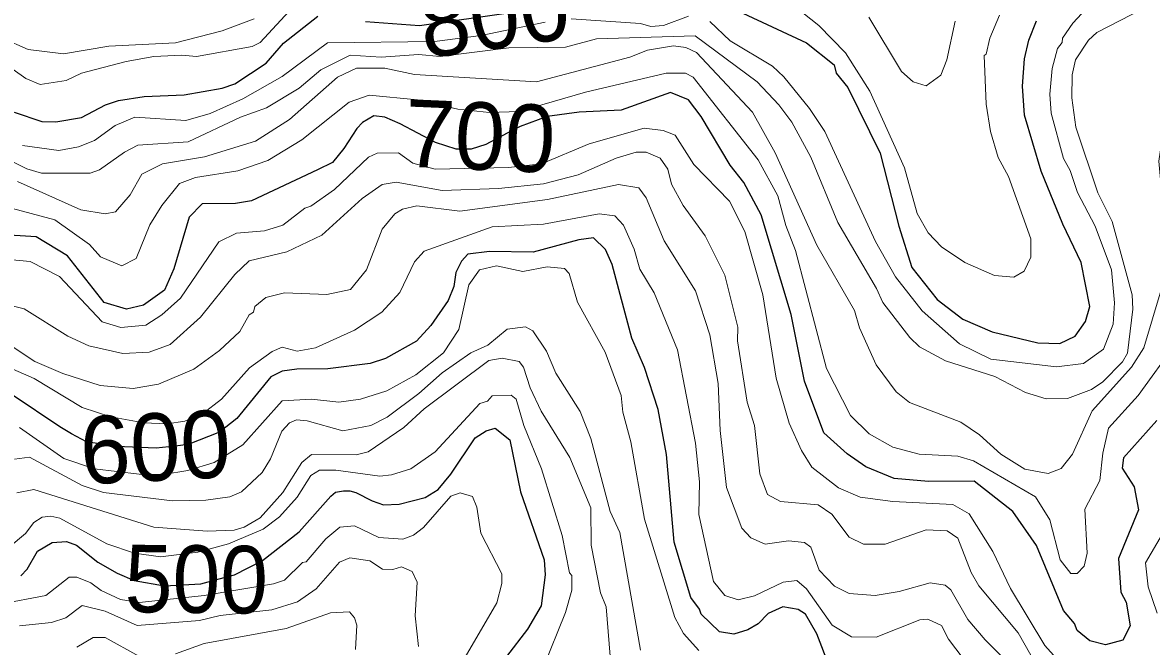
# Model space of a CAD drawing. Extents: x 673.3 to 698.5, y 6984.3 to 7012.3.
# Drawn here: x 685.086 to 686.424, y 6995.626 to 6996.366 of the extents above; entities that cross this region are included whole.
import ezdxf
from ezdxf.enums import TextEntityAlignment as Align

# ---------------------------------------------------------------- set-up
doc = ezdxf.new("R2010")
doc.units = 0
doc.header["$LTSCALE"] = 0.032
doc.layers.add('1', color=7, linetype='Continuous', lineweight=25)
doc.layers.add('2', color=7, linetype='Continuous', lineweight=13)
doc.layers.add('61', color=7, linetype='Continuous')

msp = doc.modelspace()

# ---------------------------------------------------------------- linework, layer by layer
at = {"layer": '1'}
for points in [[(685.4922, 6996.3671), (685.5564, 6996.3621), (685.6647, 6996.3776)], [(685.0759, 6996.2593), (685.1086, 6996.2483), (685.1252, 6996.2481), (685.1558, 6996.2531), (685.1842, 6996.2681), (685.1997, 6996.2734), (685.2301, 6996.2782), (685.2773, 6996.28), (685.3225, 6996.2878), (685.3375, 6996.2931), (685.3748, 6996.3177), (685.3951, 6996.3411), (685.436, 6996.3734)], [(685.9398, 6996.377), (686.0151, 6996.3416), (686.0478, 6996.3157), (686.0505, 6996.3059), (686.0643, 6996.2887), (686.1025, 6996.2109), (686.1246, 6996.1243), (686.1401, 6996.0753), (686.1699, 6996.0374), (686.2006, 6996.0142), (686.2353, 6995.999), (686.2895, 6995.9858), (686.3154, 6995.9852), (686.3338, 6995.994), (686.346, 6996.0114), (686.3509, 6996.029), (686.3407, 6996.0812), (686.3189, 6996.1266), (686.2932, 6996.1894), (686.2737, 6996.2559), (686.2712, 6996.2903), (686.2736, 6996.3227), (686.2788, 6996.3449), (686.2878, 6996.3676)], [(686.4304, 6995.8937), (686.3909, 6995.8495), (686.3893, 6995.8372), (686.4037, 6995.8154), (686.4089, 6995.7881), (686.3852, 6995.7302), (686.3877, 6995.6904), (686.394, 6995.6783), (686.399, 6995.6506), (686.3901, 6995.6335), (686.3698, 6995.6277), (686.3511, 6995.6325), (686.3361, 6995.6449), (686.3328, 6995.653), (686.3199, 6995.6685), (686.2878, 6995.7457), (686.2599, 6995.7861), (686.2138, 6995.8221), (686.1596, 6995.8214), (686.1189, 6995.825), (686.0856, 6995.8389), (686.0634, 6995.8542), (686.0359, 6995.8792), (686.0126, 6995.9404), (685.9968, 6996.0197), (685.9616, 6996.1376), (685.9407, 6996.1762), (685.9246, 6996.1966), (685.8902, 6996.2544), (685.8753, 6996.2741), (685.8539, 6996.2829), (685.7953, 6996.2619), (685.7456, 6996.2594), (685.7079, 6996.2543), (685.6758, 6996.2426), (685.6521, 6996.2301), (685.635, 6996.2211), (685.6175, 6996.2156), (685.5997, 6996.2156), (685.5752, 6996.2234), (685.5333, 6996.2456), (685.5152, 6996.2535), (685.5024, 6996.2552), (685.4889, 6996.2474), (685.4821, 6996.2402), (685.4668, 6996.2165), (685.4532, 6996.1999), (685.4356, 6996.1912), (685.3571, 6996.1544), (685.3382, 6996.1512), (685.2986, 6996.1508), (685.2834, 6996.1348), (685.2653, 6996.0736), (685.2539, 6996.0486), (685.2291, 6996.0308), (685.2089, 6996.0259), (685.1824, 6996.0339), (685.1392, 6996.0892), (685.102, 6996.1118), (685.006, 6996.1177)], [(686.0423, 6995.6017), (686.0276, 6995.6408), (686.0141, 6995.6644), (686.0052, 6995.6697), (685.9871, 6995.6728), (685.9699, 6995.6649), (685.958, 6995.6528), (685.9457, 6995.6456), (685.9292, 6995.6406), (685.9121, 6995.6434), (685.8901, 6995.6642), (685.8885, 6995.6703), (685.8782, 6995.684), (685.8583, 6995.7496), (685.8492, 6995.8537), (685.8393, 6995.9068), (685.8231, 6995.9568), (685.8081, 6995.9916), (685.7849, 6996.0789), (685.7768, 6996.0966), (685.7627, 6996.1103), (685.7451, 6996.108), (685.691, 6996.0933), (685.6395, 6996.0941), (685.6137, 6996.091), (685.6063, 6996.0829), (685.5995, 6996.0692), (685.5969, 6996.0529), (685.5902, 6996.0361), (685.5699, 6996.0067), (685.5527, 6995.9881), (685.5161, 6995.9673), (685.4978, 6995.9615), (685.4477, 6995.955), (685.411, 6995.9549), (685.3934, 6995.9524), (685.3803, 6995.9458), (685.3397, 6995.8964)], [(685.3397, 6995.8964), (685.3193, 6995.88), (685.2821, 6995.8653), (685.2667, 6995.8636), (685.2443, 6995.8612), (685.197, 6995.8632), (685.1617, 6995.8687), (685.1438, 6995.878), (685.1302, 6995.8864), (685.0735, 6995.9245)], [(685.0838, 6995.7098), (685.0911, 6995.7178), (685.1034, 6995.739), (685.121, 6995.7494), (685.1378, 6995.7503), (685.1497, 6995.7461), (685.1751, 6995.7261), (685.1981, 6995.713), (685.2183, 6995.7043), (685.2541, 6995.6979), (685.2972, 6995.7001), (685.3172, 6995.7056), (685.3371, 6995.711), (685.3702, 6995.728), (685.4138, 6995.7618), (685.4511, 6995.8041), (685.4568, 6995.809), (685.4663, 6995.8106), (685.4737, 6995.8105), (685.4811, 6995.8085), (685.5001, 6995.7985), (685.5138, 6995.7937), (685.5323, 6995.7948), (685.563, 6995.8027), (685.5785, 6995.8122), (685.5936, 6995.8302), (685.6222, 6995.8733), (685.6354, 6995.8817), (685.646, 6995.8846), (685.6636, 6995.8708), (685.6761, 6995.8092), (685.7043, 6995.7285), (685.7052, 6995.7109), (685.7008, 6995.6741), (685.6844, 6995.6464), (685.6594, 6995.6141)]]:
    msp.add_lwpolyline(points, dxfattribs=at)
at = {"layer": '2'}
for points in [[(686.368, 6996.4055), (686.331, 6996.3648), (686.3185, 6996.3471), (686.3184, 6996.3421), (686.3128, 6996.3351), (686.3063, 6996.3111), (686.3037, 6996.281), (686.3053, 6996.2581), (686.3199, 6996.2044), (686.3276, 6996.1904), (686.3366, 6996.1644), (686.3574, 6996.1243), (686.3769, 6996.0724), (686.3802, 6996.0333), (686.3787, 6996.0082), (686.3672, 6995.9786), (686.3434, 6995.9613), (686.3116, 6995.9574), (686.2337, 6995.9665), (686.1964, 6995.9846), (686.1522, 6996.0241), (686.1205, 6996.0644), (686.097, 6996.1061), (686.0368, 6996.2364), (686.0187, 6996.2638), (685.9882, 6996.3013), (685.9748, 6996.314), (685.9245, 6996.344), (685.9006, 6996.3669)], [(686.4003, 6995.9572), (686.4149, 6995.9801), (686.4447, 6996.0793), (686.4463, 6996.1307), (686.4359, 6996.1667), (686.4328, 6996.2013), (686.4433, 6996.2704), (686.4602, 6996.3363), (686.4583, 6996.3919)], [(685.032, 6996.3399), (685.0897, 6996.2992), (685.1066, 6996.2921), (685.1375, 6996.2972), (685.1558, 6996.3059), (685.2086, 6996.3196), (685.2416, 6996.3254), (685.2747, 6996.3271), (685.292, 6996.3255), (685.358, 6996.3373), (685.3677, 6996.3422), (685.4066, 6996.3842)], [(685.0523, 6996.2117), (685.091, 6996.1924), (685.1081, 6996.187), (685.1658, 6996.187), (685.1772, 6996.1909), (685.2068, 6996.2122), (685.2223, 6996.2203), (685.2822, 6996.2244), (685.3442, 6996.2536), (685.3751, 6996.2646), (685.4139, 6996.2879), (685.4394, 6996.3095), (685.4742, 6996.327), (685.5111, 6996.3247), (685.5552, 6996.3279), (685.5809, 6996.3255), (685.6623, 6996.3356), (685.7294, 6996.3367), (685.7662, 6996.3465), (685.8833, 6996.3498), (685.9566, 6996.2954), (685.9824, 6996.2681), (685.9977, 6996.2478), (686.0202, 6996.206), (686.0523, 6996.1286), (686.098, 6996.0504), (686.1055, 6996.0336), (686.1378, 6995.9923), (686.1493, 6995.9814), (686.1799, 6995.9648), (686.2384, 6995.946), (686.2747, 6995.927), (686.2993, 6995.9195), (686.3247, 6995.9198), (686.3529, 6995.9306), (686.3665, 6995.9396), (686.3896, 6995.9634), (686.3958, 6995.9739), (686.4022, 6996.0259), (686.4014, 6996.0428), (686.3774, 6996.1298), (686.3606, 6996.1638), (686.3346, 6996.2418), (686.3298, 6996.2764), (686.3299, 6996.3037), (686.334, 6996.3216), (686.3495, 6996.345), (686.3594, 6996.3541), (686.414, 6996.3819)], [(685.9992, 6996.3864), (686.0299, 6996.3622), (686.0612, 6996.33), (686.0902, 6996.2842), (686.1314, 6996.1933), (686.1463, 6996.1395), (686.1595, 6996.1164), (686.1751, 6996.0997), (686.203, 6996.0813), (686.238, 6996.0658), (686.2608, 6996.064), (686.2733, 6996.0711), (686.2809, 6996.0877), (686.2809, 6996.1094), (686.2547, 6996.1832), (686.2423, 6996.2057), (686.2333, 6996.2367), (686.2281, 6996.269), (686.2256, 6996.3267), (686.2281, 6996.3284), (686.2325, 6996.3474), (686.2439, 6996.3746)], [(685.3604, 6996.3701), (685.3225, 6996.3558), (685.267, 6996.3416), (685.188, 6996.3376), (685.1342, 6996.3286), (685.0926, 6996.3337), (685.062, 6996.3471)], [(685.7053, 6996.366), (685.6296, 6996.3503), (685.5743, 6996.3434), (685.4473, 6996.3418), (685.3935, 6996.3019), (685.3471, 6996.2754), (685.3082, 6996.2579), (685.2795, 6996.2497), (685.2188, 6996.2536), (685.1955, 6996.2436), (685.1713, 6996.2258), (685.1523, 6996.2183), (685.1288, 6996.2139)], [(685.8754, 6996.3734), (685.8456, 6996.3624), (685.8306, 6996.3612), (685.8184, 6996.3645), (685.7363, 6996.3702)], [(686.1915, 6996.3672), (686.1816, 6996.3216), (686.1746, 6996.3035), (686.1571, 6996.2905), (686.1417, 6996.2953), (686.1276, 6996.3078), (686.0892, 6996.372)], [(686.6971, 6996.3762), (686.6772, 6996.3639), (686.6595, 6996.3589), (686.6255, 6996.3646), (686.5817, 6996.3669), (686.5308, 6996.3614), (686.5133, 6996.3516), (686.5163, 6996.2464), (686.5131, 6996.2144), (686.5244, 6996.1405), (686.5217, 6996.1051), (686.5073, 6996.0722), (686.4531, 6995.9852), (686.4084, 6995.9237), (686.373, 6995.8848), (686.3664, 6995.8552), (686.363, 6995.8226), (686.3453, 6995.7886), (686.3477, 6995.7367)], [(685.0799, 6996.1773), (685.1551, 6996.1437), (685.1837, 6996.139), (685.1959, 6996.1414), (685.2135, 6996.1616), (685.2271, 6996.1859), (685.2517, 6996.1983), (685.3014, 6996.2067), (685.3621, 6996.2251), (685.4022, 6996.2506), (685.4592, 6996.3009), (685.4816, 6996.3116), (685.5154, 6996.3115), (685.5506, 6996.3043), (685.6949, 6996.2953), (685.8056, 6996.3246), (685.8268, 6996.3328), (685.8573, 6996.3383), (685.8721, 6996.336), (685.8848, 6996.3303), (685.9511, 6996.2594), (685.9779, 6996.2114), (686.0276, 6996.1017), (686.072, 6996.0243), (686.0781, 6996.0037), (686.0977, 6995.96), (686.1216, 6995.9278), (686.1371, 6995.9153), (686.1982, 6995.892), (686.2204, 6995.8768), (686.2457, 6995.854), (686.2738, 6995.8362), (686.3015, 6995.8311), (686.3172, 6995.8371), (686.3306, 6995.854), (686.3537, 6995.9055), (686.4003, 6995.9572)], [(686.3477, 6995.7367), (686.3443, 6995.7212), (686.3361, 6995.7123), (686.3287, 6995.7125), (686.316, 6995.7286), (686.3036, 6995.776), (686.2866, 6995.8033), (686.2132, 6995.8461), (686.1946, 6995.8514), (686.1487, 6995.854), (686.1175, 6995.8623), (686.0893, 6995.8779), (686.0672, 6995.8998), (686.0388, 6995.9556), (686.002, 6996.0954), (685.9906, 6996.1249), (685.9811, 6996.1604), (685.958, 6996.203), (685.8807, 6996.301), (685.8719, 6996.3058), (685.8487, 6996.3057), (685.7532, 6996.283), (685.674, 6996.2601), (685.6394, 6996.2592), (685.6018, 6996.2632), (685.5542, 6996.2742), (685.4969, 6996.2797), (685.4729, 6996.2714), (685.4167, 6996.2265), (685.3764, 6996.2021), (685.341, 6996.1898), (685.291, 6996.1821), (685.272, 6996.1747), (685.2511, 6996.1489), (685.2368, 6996.1257), (685.2206, 6996.0861), (685.2034, 6996.0773), (685.1781, 6996.0881), (685.1652, 6996.1024), (685.1241, 6996.132), (685.0679, 6996.147)], [(685.0566, 6996.086), (685.0947, 6996.0824), (685.1297, 6996.0646), (685.1802, 6996.0107), (685.2022, 6996.0041), (685.232, 6996.007), (685.2508, 6996.0193), (685.2729, 6996.039), (685.3186, 6996.1057), (685.3395, 6996.1161), (685.3727, 6996.1187), (685.3942, 6996.1253), (685.4204, 6996.1458), (685.4275, 6996.1479), (685.4555, 6996.1676), (685.4959, 6996.2063), (685.5062, 6996.2107), (685.5315, 6996.2113), (685.5483, 6996.199), (685.5751, 6996.1919), (685.662, 6996.1939), (685.701, 6996.1983), (685.7577, 6996.2219), (685.8226, 6996.2406), (685.8454, 6996.2376), (685.8595, 6996.2321), (685.8814, 6996.1973), (685.924, 6996.1538), (685.942, 6996.118), (685.9633, 6996.0428), (685.9792, 6995.944), (685.9945, 6995.8907), (686.0091, 6995.8582), (686.0213, 6995.8385), (686.053, 6995.8139), (686.0789, 6995.8029), (686.1174, 6995.7977), (686.1887, 6995.7944), (686.208, 6995.7832), (686.236, 6995.7385), (686.2571, 6995.6948), (686.2977, 6995.627), (686.3182, 6995.6043)], [(685.1288, 6996.2139), (685.0857, 6996.2199)], [(685.02, 6996.0429), (685.0878, 6996.0263), (685.1395, 6995.9938), (685.1642, 6995.9823), (685.2047, 6995.9732), (685.2358, 6995.975), (685.2607, 6995.984), (685.2968, 6996.0165), (685.3376, 6996.067), (685.3545, 6996.083), (685.3992, 6996.0937), (685.4408, 6996.1138), (685.4884, 6996.1573), (685.512, 6996.1738), (685.5288, 6996.1763), (685.5832, 6996.1667), (685.6501, 6996.1691), (685.7034, 6996.1746), (685.7445, 6996.1851), (685.7894, 6996.2049), (685.8133, 6996.2121), (685.8249, 6996.2121), (685.8416, 6996.205), (685.8508, 6996.1917), (685.855, 6996.1742), (685.8689, 6996.1488), (685.8949, 6996.113), (685.9182, 6996.0662)], [(686.2766, 6995.5846), (686.2268, 6995.6337), (686.2066, 6995.6579), (686.1863, 6995.693), (686.1796, 6995.6987), (686.1617, 6995.7016), (686.1249, 6995.6911), (686.0965, 6995.6865), (686.0657, 6995.6886), (686.0483, 6995.6974), (686.0302, 6995.7166), (686.0202, 6995.7437), (686.0126, 6995.7494), (685.9937, 6995.7512), (685.9661, 6995.7474), (685.949, 6995.7549), (685.9385, 6995.7662), (685.9202, 6995.8145), (685.9129, 6995.8822), (685.9105, 6995.9379), (685.9007, 6995.9953), (685.8835, 6996.0477), (685.8465, 6996.1069), (685.8251, 6996.1579), (685.8163, 6996.1699), (685.7921, 6996.1739), (685.7082, 6996.1561), (685.6041, 6996.1422), (685.5532, 6996.1486), (685.5364, 6996.1445), (685.527, 6996.1389), (685.5121, 6996.1207), (685.4935, 6996.0724), (685.4745, 6996.0494), (685.4466, 6996.0432), (685.3962, 6996.0452), (685.3742, 6996.0398), (685.361, 6996.0292), (685.3595, 6996.0224), (685.3543, 6996.0191), (685.3433, 6995.9995), (685.3192, 6995.9769), (685.289, 6995.9548), (685.247, 6995.937), (685.2169, 6995.932), (685.178, 6995.9354), (685.1334, 6995.9497), (685.1004, 6995.9637), (685.0587, 6995.9911)], [(686.2246, 6995.5805), (686.1835, 6995.6348), (686.1752, 6995.6507), (686.1591, 6995.6583), (686.1494, 6995.6577), (686.0979, 6995.6371), (686.0687, 6995.6372), (686.0456, 6995.6512), (686.0153, 6995.6943), (686.0036, 6995.704), (685.9876, 6995.702), (685.9537, 6995.6859), (685.9341, 6995.6812), (685.9185, 6995.6863), (685.9051, 6995.7029), (685.8876, 6995.7826), (685.8884, 6995.8213), (685.8835, 6995.8669), (685.8623, 6995.9777), (685.8346, 6996.0452), (685.8177, 6996.0735), (685.8109, 6996.0969), (685.7983, 6996.1253), (685.7879, 6996.1364), (685.7695, 6996.1389), (685.7034, 6996.1268), (685.6425, 6996.1234), (685.5618, 6996.0946), (685.5506, 6996.0822), (685.5329, 6996.0456), (685.5119, 6996.0223), (685.4795, 6996.0008), (685.4332, 6995.9802), (685.4114, 6995.9761), (685.3935, 6995.9809), (685.3816, 6995.9758), (685.355, 6995.9564), (685.3216, 6995.919), (685.2993, 6995.9019), (685.2782, 6995.8932), (685.2574, 6995.89), (685.2296, 6995.891), (685.1905, 6995.8981), (685.1566, 6995.9094), (685.0996, 6995.9436), (685.0548, 6995.9629)], [(685.2242, 6995.8303), (685.2528, 6995.83), (685.2816, 6995.8344), (685.3131, 6995.8441), (685.3468, 6995.8652), (685.3934, 6995.9173), (685.4283, 6995.9191), (685.4607, 6995.9158), (685.4864, 6995.9191), (685.5176, 6995.9289), (685.5522, 6995.9481), (685.5849, 6995.974), (685.6032, 6996.0019), (685.615, 6996.0548), (685.6276, 6996.0727), (685.6478, 6996.0771), (685.6789, 6996.0706), (685.7076, 6996.0762), (685.7282, 6996.074), (685.7339, 6996.0683), (685.7437, 6996.0341), (685.7765, 6995.9751), (685.7956, 6995.9236), (685.7974, 6995.9038), (685.8069, 6995.8685), (685.8233, 6995.777), (685.859, 6995.6604), (685.8694, 6995.6413), (685.8876, 6995.6211)], [(685.9182, 6996.0662), (685.9339, 6996.0044), (685.9333, 6995.9883), (685.9447, 6995.9155), (685.9535, 6995.8881), (685.9598, 6995.8305), (685.9691, 6995.806), (685.9845, 6995.7977), (686.029, 6995.7937), (686.045, 6995.7828), (686.0659, 6995.7556), (686.0826, 6995.7472), (686.1083, 6995.7473), (686.1572, 6995.7643), (686.182, 6995.7631), (686.1946, 6995.7544), (686.2103, 6995.7136), (686.2194, 6995.6979), (686.2662, 6995.6421), (686.288, 6995.6038)], [(685.8182, 6995.6215), (685.7938, 6995.7612), (685.7824, 6995.7858), (685.7595, 6995.8724), (685.7467, 6995.9044), (685.7181, 6995.9502), (685.7068, 6995.976), (685.6907, 6996.0002), (685.6822, 6996.005), (685.6604, 6996.0021), (685.6373, 6995.9832), (685.6173, 6995.9743), (685.5833, 6995.9505), (685.5556, 6995.9257), (685.5179, 6995.8977), (685.4985, 6995.8878), (685.4656, 6995.8817), (685.4233, 6995.8936), (685.4106, 6995.8947), (685.4023, 6995.8912), (685.393, 6995.8811), (685.3799, 6995.8484), (685.37, 6995.8322), (685.3455, 6995.8092), (685.3314, 6995.8033), (685.3031, 6995.7994), (685.2634, 6995.7985), (685.1817, 6995.8085), (685.1565, 6995.8167)], [(685.3367, 6995.7638), (685.3487, 6995.7674), (685.3674, 6995.7784), (685.3944, 6995.8085), (685.4167, 6995.8439), (685.4285, 6995.8535), (685.4815, 6995.8531), (685.4955, 6995.8566), (685.538, 6995.8855), (685.5618, 6995.9076), (685.6387, 6995.9652), (685.6542, 6995.9679), (685.6747, 6995.9639), (685.6797, 6995.9573), (685.6876, 6995.9327), (685.7008, 6995.905), (685.7347, 6995.85), (685.7596, 6995.7904), (685.7598, 6995.7461), (685.7711, 6995.6897), (685.7777, 6995.6728), (685.7825, 6995.6146)], [(685.7029, 6995.6005), (685.7295, 6995.6663), (685.7369, 6995.6926), (685.7369, 6995.7102), (685.7343, 6995.7131), (685.7256, 6995.7575), (685.7009, 6995.8367), (685.6801, 6995.8878), (685.6708, 6995.919), (685.6651, 6995.924), (685.6424, 6995.9233), (685.6369, 6995.9169), (685.6281, 6995.9142), (685.5751, 6995.8566), (685.5461, 6995.8366), (685.5233, 6995.8293), (685.5093, 6995.8279), (685.4572, 6995.8351), (685.4377, 6995.8348), (685.4274, 6995.8286), (685.4115, 6995.8028), (685.3905, 6995.7795), (685.3711, 6995.765), (685.3301, 6995.7478), (685.2938, 6995.7379), (685.2495, 6995.7323), (685.2187, 6995.7367), (685.1858, 6995.7475), (685.1299, 6995.7782), (685.1193, 6995.7805), (685.1089, 6995.7791), (685.0991, 6995.773), (685.0893, 6995.76), (685.0698, 6995.7435)], [(685.0821, 6995.8856), (685.1346, 6995.8489), (685.1712, 6995.8364), (685.2242, 6995.8303)], [(685.1565, 6995.8167), (685.0942, 6995.8503), (685.0762, 6995.8481)], [(685.0789, 6995.8082), (685.0992, 6995.8122), (685.2415, 6995.7676), (685.3046, 6995.7627), (685.3367, 6995.7638)], [(685.5492, 6995.7581), (685.5613, 6995.7671), (685.5937, 6995.8041), (685.6046, 6995.8081), (685.6191, 6995.8037), (685.6244, 6995.7911), (685.6292, 6995.7601), (685.6538, 6995.7122), (685.6538, 6995.7008), (685.648, 6995.6777), (685.6077, 6995.6086)], [(685.0589, 6995.6763), (685.1133, 6995.6863), (685.1412, 6995.7081), (685.1503, 6995.7081), (685.1666, 6995.7016), (685.1792, 6995.6923), (685.2021, 6995.6815), (685.2243, 6995.6781), (685.301, 6995.6864), (685.3833, 6995.7003), (685.3963, 6995.7047), (685.4176, 6995.7257), (685.4221, 6995.7264), (685.4453, 6995.7535), (685.462, 6995.7675), (685.4793, 6995.7691), (685.508, 6995.7552), (685.5367, 6995.7533), (685.5492, 6995.7581)], [(686.4307, 6995.6656), (686.4201, 6995.6966), (686.417, 6995.7252), (686.444, 6995.7711)], [(685.5553, 6995.6259), (685.5513, 6995.6622), (685.5537, 6995.7021), (685.5475, 6995.715), (685.535, 6995.7203), (685.5248, 6995.7171), (685.5126, 6995.7175), (685.4975, 6995.7276), (685.4738, 6995.731), (685.4616, 6995.7258), (685.434, 6995.6942), (685.4118, 6995.679), (685.3814, 6995.6695)], [(685.3814, 6995.6695), (685.32, 6995.6625), (685.2955, 6995.6569), (685.2216, 6995.651), (685.1839, 6995.668), (685.1566, 6995.6747), (685.1373, 6995.6601), (685.1201, 6995.6544), (685.0821, 6995.6504)], [(685.2673, 6995.6173), (685.3011, 6995.6293), (685.3985, 6995.6471), (685.451, 6995.6659), (685.4733, 6995.667), (685.4792, 6995.66), (685.482, 6995.6511), (685.4805, 6995.6225)], [(685.1503, 6995.625), (685.1697, 6995.6364), (685.1837, 6995.6364), (685.2236, 6995.6146)]]:
    msp.add_lwpolyline(points, dxfattribs=at)

# ---------------------------------------------------------------- texts
at = {"layer": '61'}
for s, rotation, p in [('800', 8.017, (685.6505, 6996.3353)), ('700', 357.541, (685.6264, 6996.1912)), ('600', 2.929, (685.2452, 6995.8225))]:
    msp.add_text(s, height=0.08, rotation=rotation, dxfattribs=at).set_placement(p, align=Align.CENTER)
at = {"layer": '61', "width": 0.95}
msp.add_text('500', height=0.08, rotation=359.382, dxfattribs=at).set_placement((685.2915, 6995.6658), align=Align.CENTER)

doc.saveas('drawing.dxf')
